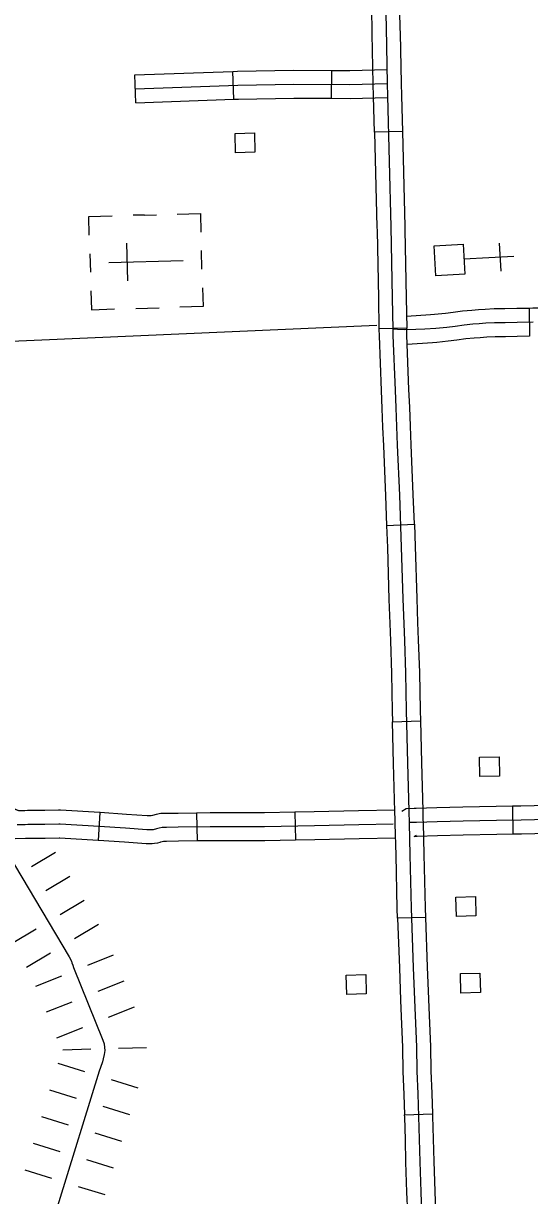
# Model space of a CAD drawing. Extents: x -19 to 366, y -4 to 359.
# Drawn here: x 165.005 to 165.52, y 175.138 to 176.331 of the extents above; entities that cross this region are included whole.
import ezdxf

# ---------------------------------------------------------------- set-up
doc = ezdxf.new("R2010")
doc.units = 0
for name, color, linetype in [('Level 29', 7, 'Continuous'), ('Level 31', 7, 'Continuous'), ('Level 32', 7, 'Continuous'), ('Level 45', 7, 'Continuous'), ('Level 5', 7, 'Continuous'), ('Level 56', 7, 'Continuous'), ('Level 57', 7, 'Continuous'), ('Level 60', 7, 'Continuous')]:
    doc.layers.add(name, color=color, linetype=linetype)

msp = doc.modelspace()

# ---------------------------------------------------------------- linework, layer by layer
at = {"layer": 'Level 29'}
for p, q in [((165.0131, 175.473), (165.0375, 175.4876)), ((165.0276, 175.4486), (165.052, 175.4632)), ((165.0276, 175.4486), (165.052, 175.4632)), ((165.0422, 175.4243), (165.0666, 175.4388)), ((164.9934, 175.3951), (165.0178, 175.4097)), ((165.0567, 175.3999), (165.0811, 175.4144)), ((165.008, 175.3707), (165.0324, 175.3853)), ((165.0703, 175.3725), (165.0966, 175.3831)), ((165.0703, 175.3725), (165.0966, 175.3831)), ((165.0175, 175.3513), (165.0439, 175.3619)), ((165.0175, 175.3513), (165.0439, 175.3619)), ((165.0809, 175.3461), (165.1072, 175.3567)), ((165.0281, 175.325), (165.0545, 175.3355)), ((165.0914, 175.3198), (165.1178, 175.3303)), ((165.0387, 175.2986), (165.0651, 175.3092)), ((165.1017, 175.2882), (165.1301, 175.2889)), ((165.1017, 175.2882), (165.1301, 175.2889)), ((165.0449, 175.2866), (165.0733, 175.2874)), ((165.0449, 175.2866), (165.0733, 175.2874)), ((165.0397, 175.273), (165.0669, 175.2646)), ((165.094, 175.2562), (165.1212, 175.2479)), ((165.0314, 175.2458), (165.0585, 175.2374)), ((165.0857, 175.2291), (165.1128, 175.2207)), ((165.023, 175.2187), (165.0502, 175.2103)), ((165.023, 175.2187), (165.0502, 175.2103)), ((165.0773, 175.2019), (165.1045, 175.1936)), ((165.0773, 175.2019), (165.1045, 175.1936)), ((165.0146, 175.1915), (165.0418, 175.1831)), ((165.0689, 175.1748), (165.0961, 175.1664)), ((165.0063, 175.1644), (165.0334, 175.156)), ((165.0606, 175.1476), (165.0877, 175.1393))]:
    msp.add_line(p, q, dxfattribs=at)
msp.add_lwpolyline([(164.9751, 175.509), (165.0514, 175.3811), (165.0536, 175.3766), (165.054, 175.3751), (165.0549, 175.3728), (165.0559, 175.3702), (165.0855, 175.2963), (165.087, 175.2926), (165.0874, 175.289), (165.0875, 175.2859), (165.0869, 175.2816), (165.0861, 175.2772), (165.0852, 175.2743), (165.0833, 175.2684), (165.0819, 175.2649), (164.9999, 174.9989)], dxfattribs=at)
at = {"layer": 'Level 31'}
for p, q in [((165.3906, 176.2208), (165.3622, 176.2201)), ((165.3951, 176.0208), (165.3667, 176.0202)), ((165.3704, 175.92), (165.3704, 175.92)), ((165.3744, 175.8201), (165.4028, 175.8212)), ((165.3806, 175.6204), (165.409, 175.6211)), ((165.3831, 175.5204), (165.3831, 175.5204)), ((165.4141, 175.4213), (165.3857, 175.4203)), ((165.3928, 175.2204), (165.4212, 175.2215))]:
    msp.add_line(p, q, dxfattribs=at)
for points in [[(165.351, 177.02), (165.3527, 176.9565), (165.3552, 176.887), (165.3556, 176.8768), (165.3606, 176.7622), (165.3641, 176.6553), (165.3681, 176.5578), (165.3715, 176.4389), (165.3739, 176.3262), (165.3751, 176.2698)], [(165.3598, 176.3201), (165.3597, 176.3259), (165.3577, 176.4201)], [(165.3861, 176.4207), (165.3881, 176.3265), (165.3882, 176.3207)], [(165.3622, 176.2201), (165.3612, 176.2565), (165.3609, 176.2695), (165.3598, 176.3201)], [(165.3882, 176.3207), (165.3893, 176.2701), (165.3896, 176.2571), (165.3906, 176.2208)], [(165.3751, 176.2698), (165.3754, 176.2568), (165.3789, 176.1239), (165.3803, 176.0515), (165.3809, 176.0198)], [(165.3622, 176.2201), (165.3647, 176.1236), (165.3648, 176.1202)], [(165.3906, 176.2208), (165.3931, 176.1242), (165.3932, 176.1208)], [(165.3648, 176.1202), (165.3661, 176.0512), (165.3667, 176.0202)], [(165.3932, 176.1208), (165.3945, 176.0517), (165.3951, 176.0208)], [(165.3667, 176.0202), (165.3667, 176.0196), (165.3668, 176.0129), (165.3689, 175.9573), (165.3697, 175.9392), (165.3704, 175.92)], [(165.3809, 176.0198), (165.381, 176.0133), (165.3831, 175.9578), (165.3839, 175.9398), (165.3854, 175.9016), (165.3875, 175.8509), (165.3895, 175.798), (165.391, 175.7453), (165.3926, 175.703), (165.3937, 175.6699), (165.3945, 175.6318), (165.3957, 175.5784), (165.3971, 175.5293), (165.3974, 175.517)], [(165.3988, 175.9211), (165.3981, 175.9403), (165.3973, 175.9584), (165.3952, 176.0137), (165.3951, 176.0201), (165.3951, 176.0208)], [(165.4028, 175.8212), (165.4017, 175.8515), (165.3996, 175.9022), (165.3988, 175.9211)], [(165.3704, 175.92), (165.3712, 175.901), (165.3733, 175.8503), (165.3744, 175.8201)], [(165.3744, 175.8201), (165.3753, 175.7976), (165.3768, 175.7448), (165.3777, 175.7202)], [(165.4028, 175.8212), (165.4037, 175.7985), (165.4052, 175.7458), (165.4061, 175.7212)], [(165.3777, 175.7202), (165.3784, 175.7025), (165.3795, 175.6695), (165.3803, 175.6315), (165.3806, 175.6204)], [(165.4061, 175.7212), (165.4067, 175.7035), (165.4079, 175.6703), (165.4087, 175.6321), (165.409, 175.6211)], [(165.3831, 175.5204), (165.3829, 175.5289), (165.3815, 175.578), (165.3806, 175.6204)], [(165.409, 175.6211), (165.4099, 175.5788), (165.4113, 175.5296), (165.4115, 175.5211)], [(165.3857, 175.4203), (165.3853, 175.4303), (165.3841, 175.4846), (165.3832, 175.5166), (165.3831, 175.5204)], [(165.3974, 175.517), (165.3983, 175.4849), (165.3995, 175.4307), (165.4017, 175.3704), (165.403, 175.3374), (165.4049, 175.2894), (165.4052, 175.2647), (165.4063, 175.2416), (165.4071, 175.2186), (165.4078, 175.1955), (165.4084, 175.1725), (165.4094, 175.1421), (165.4105, 175.1103)], [(165.4115, 175.5211), (165.4116, 175.5174), (165.4125, 175.4853), (165.4137, 175.4311), (165.4141, 175.4213)], [(165.3857, 175.4203), (165.3875, 175.3699), (165.3888, 175.3369), (165.3895, 175.3203)], [(165.4141, 175.4213), (165.4159, 175.371), (165.4172, 175.338), (165.4179, 175.3215)], [(165.3895, 175.3203), (165.3907, 175.2891), (165.391, 175.2643), (165.3921, 175.2411), (165.3928, 175.2204)], [(165.4179, 175.3215), (165.4192, 175.2898), (165.4194, 175.2651), (165.4204, 175.2422), (165.4212, 175.2215)], [(165.396, 175.1205), (165.3952, 175.1416), (165.3942, 175.1721), (165.3936, 175.1951), (165.3929, 175.2181), (165.3928, 175.2204)], [(165.4212, 175.2215), (165.4213, 175.2191), (165.422, 175.1959), (165.4226, 175.1729), (165.4236, 175.1426), (165.4243, 175.1215)]]:
    msp.add_lwpolyline(points, dxfattribs=at)
at = {"layer": 'Level 32'}
for p, q in [((165.1191, 176.2501), (165.1181, 176.2785)), ((165.2191, 176.2537), (165.218, 176.2821)), ((165.3185, 176.2547), (165.3186, 176.2831)), ((165.0826, 175.5279), (165.0809, 175.4995)), ((165.1811, 175.5274), (165.1816, 175.499)), ((165.2812, 175.5282), (165.2816, 175.4998))]:
    msp.add_line(p, q, dxfattribs=at)
for points in [[(165.1181, 176.2785), (165.218, 176.2821)], [(165.218, 176.2821), (165.2228, 176.2823), (165.2798, 176.2832), (165.3186, 176.2831)], [(165.3186, 176.2831), (165.3371, 176.283), (165.3748, 176.284)], [(165.1186, 176.2643), (165.2232, 176.2681), (165.2799, 176.269), (165.3372, 176.2688), (165.3751, 176.2698)], [(165.2191, 176.2537), (165.2236, 176.2539), (165.28, 176.2548), (165.3185, 176.2547)], [(165.3185, 176.2547), (165.3374, 176.2546), (165.3755, 176.2556)], [(165.1191, 176.2501), (165.2191, 176.2537)], [(165.0826, 175.5279), (165.0424, 175.5303), (165.0404, 175.5302), (165.0264, 175.5299), (165.018, 175.5299), (165.0118, 175.5299), (165.0088, 175.5299), (165.0062, 175.5298), (165.0002, 175.5297), (164.9995, 175.5299), (164.999, 175.5301), (164.9977, 175.5306), (164.9973, 175.5308), (164.9967, 175.5311), (164.9965, 175.5312), (164.996, 175.5317), (164.9958, 175.5318), (164.9957, 175.5319), (164.9954, 175.5323), (164.9946, 175.533), (164.9941, 175.5335)], [(165.1811, 175.5274), (165.1622, 175.5271), (165.1504, 175.527), (165.1485, 175.527), (165.1464, 175.5269), (165.1446, 175.5269), (165.14, 175.5261), (165.136, 175.525), (165.1349, 175.5246), (165.1347, 175.5246), (165.1308, 175.5246), (165.1098, 175.5261), (165.0829, 175.5279), (165.0826, 175.5279)], [(165.2812, 175.5282), (165.2502, 175.5277), (165.1948, 175.5276), (165.1811, 175.5274)], [(165.3829, 175.5302), (165.346, 175.5297), (165.3007, 175.5285), (165.2812, 175.5282)], [(165.3813, 175.516), (165.3463, 175.5155), (165.301, 175.5143), (165.2503, 175.5135), (165.1949, 175.5134), (165.1623, 175.5129), (165.1504, 175.5128), (165.1487, 175.5128), (165.1468, 175.5127), (165.146, 175.5127), (165.143, 175.5122), (165.1402, 175.5115), (165.1392, 175.5111), (165.1379, 175.5107), (165.1367, 175.5105), (165.1352, 175.5104), (165.1303, 175.5104), (165.1088, 175.5119), (165.082, 175.5137), (165.0421, 175.5161), (165.0407, 175.516), (165.0266, 175.5157), (165.0179, 175.5157), (165.0119, 175.5157), (165.0092, 175.5157), (165.0064, 175.5156), (164.9983, 175.5155)], [(165.0809, 175.4995), (165.0419, 175.5019), (165.041, 175.5018), (165.0268, 175.5015), (165.0179, 175.5015), (165.0121, 175.5015), (165.0095, 175.5015), (165.0067, 175.5014), (164.9966, 175.5012), (164.9936, 175.502), (164.9922, 175.5024), (164.9899, 175.5032), (164.9886, 175.5037), (164.9862, 175.5046), (164.985, 175.5052), (164.9841, 175.5057), (164.9821, 175.5066), (164.9792, 175.5087), (164.9788, 175.509), (164.978, 175.5096), (164.9754, 175.512), (164.9749, 175.5125), (164.9748, 175.5127), (164.9743, 175.5132)], [(165.1816, 175.499), (165.1625, 175.4987), (165.1505, 175.4986), (165.1489, 175.4986), (165.1473, 175.4985), (165.1461, 175.4983), (165.1444, 175.4979), (165.1436, 175.4976), (165.1411, 175.4968), (165.1383, 175.4964), (165.1358, 175.4962), (165.1298, 175.4962), (165.1078, 175.4977), (165.0811, 175.4995), (165.0809, 175.4995)], [(165.2816, 175.4998), (165.2505, 175.4993), (165.195, 175.4992), (165.1816, 175.499)], [(165.3836, 175.5018), (165.3466, 175.5013), (165.3013, 175.5001), (165.2816, 175.4998)]]:
    msp.add_lwpolyline(points, dxfattribs=at)
at = {"layer": 'Level 45'}
for p, q in [((165.5197, 176.0409), (165.5201, 176.0125)), ((165.5026, 175.5344), (165.503, 175.5059))]:
    msp.add_line(p, q, dxfattribs=at)
for points in [[(165.5197, 176.0409), (165.5071, 176.0408), (165.4949, 176.0405), (165.484, 176.0403), (165.475, 176.0399), (165.4679, 176.0395), (165.4612, 176.0389), (165.4519, 176.0381), (165.4423, 176.0366), (165.4343, 176.0357), (165.4234, 176.0346), (165.4192, 176.0343)], [(165.6196, 176.0404), (165.6164, 176.0403), (165.5941, 176.041), (165.5751, 176.0416), (165.5612, 176.0415), (165.5395, 176.0413), (165.5235, 176.041), (165.5197, 176.0409)], [(165.4192, 176.0343), (165.3949, 176.0326)], [(165.5237, 176.0268), (165.5073, 176.0266), (165.4952, 176.0263), (165.4844, 176.0261), (165.4757, 176.0258), (165.4689, 176.0253), (165.4624, 176.0248), (165.4536, 176.024), (165.4442, 176.0225), (165.4358, 176.0215), (165.4246, 176.0204), (165.4133, 176.0197), (165.4044, 176.0194), (165.3929, 176.019), (165.3857, 176.0194), (165.3809, 176.0198)], [(165.4211, 176.006), (165.3956, 176.0042)], [(165.5201, 176.0125), (165.5076, 176.0124), (165.4955, 176.0121), (165.4849, 176.0119), (165.4765, 176.0116), (165.4699, 176.0111), (165.4636, 176.0106), (165.4553, 176.0099), (165.4461, 176.0085), (165.4373, 176.0074), (165.4258, 176.0063), (165.4211, 176.006)], [(165.4026, 175.532), (165.3945, 175.5318), (165.3901, 175.5291)], [(165.5026, 175.5344), (165.4861, 175.5341), (165.452, 175.5333), (165.4255, 175.5328), (165.4047, 175.532), (165.4026, 175.532)], [(165.6035, 175.5118), (165.5863, 175.5182), (165.5622, 175.5297), (165.5577, 175.5313), (165.5538, 175.5325), (165.5497, 175.5335), (165.5452, 175.5344), (165.5425, 175.5347), (165.5381, 175.5351), (165.5316, 175.535), (165.5247, 175.5348), (165.5112, 175.5345), (165.5026, 175.5344)], [(165.6615, 175.4257), (165.6458, 175.4367), (165.6393, 175.4472), (165.6361, 175.4595), (165.627, 175.4752), (165.6179, 175.4876), (165.6016, 175.4973), (165.5807, 175.5051), (165.5568, 175.5166), (165.5534, 175.5177), (165.55, 175.5188), (165.5465, 175.5196), (165.543, 175.5204), (165.5411, 175.5206), (165.5376, 175.5209), (165.5318, 175.5208), (165.5251, 175.5206), (165.5115, 175.5203), (165.4864, 175.5199), (165.4523, 175.5191), (165.4259, 175.5186), (165.4051, 175.5178), (165.3986, 175.5177), (165.3974, 175.517)], [(165.4031, 175.5036), (165.4027, 175.5036), (165.4048, 175.5048)], [(165.503, 175.5059), (165.4867, 175.5057), (165.4526, 175.5049), (165.4263, 175.5044), (165.4055, 175.5036), (165.4031, 175.5036)], [(165.5935, 175.4852), (165.5752, 175.4921), (165.5515, 175.5034), (165.5491, 175.5042), (165.5462, 175.5051), (165.5433, 175.5058), (165.5407, 175.5063), (165.5398, 175.5064), (165.5371, 175.5067), (165.5321, 175.5066), (165.5255, 175.5064), (165.5117, 175.5061), (165.503, 175.5059)]]:
    msp.add_lwpolyline(points, dxfattribs=at)
at = {"layer": 'Level 5'}
msp.add_lwpolyline([(164.5812, 175.9897), (165.3645, 176.0237)], dxfattribs=at)
at = {"layer": 'Level 56'}
for points in [[(165.2208, 176.1991), (165.2202, 176.2188), (165.24, 176.2194), (165.2405, 176.1997)], [(165.4695, 175.5647), (165.4692, 175.5844), (165.489, 175.5847), (165.4893, 175.565)], [(165.4457, 175.4222), (165.4451, 175.4419), (165.4649, 175.4424), (165.4655, 175.4227)], [(165.334, 175.3428), (165.3334, 175.3625), (165.3532, 175.3631), (165.3538, 175.3434)], [(165.4502, 175.3443), (165.4497, 175.364), (165.4694, 175.3645), (165.47, 175.3448)]]:
    msp.add_lwpolyline(points, close=True, dxfattribs=at)
at = {"layer": 'Level 57'}
for p, q in [((165.1281, 176.1359), (165.1164, 176.1356)), ((165.1281, 176.1359), (165.1401, 176.1362)), ((165.111, 176.0691), (165.11, 176.1071)), ((165.1865, 176.0808), (165.186, 176.0997)), ((165.4891, 176.1072), (165.4907, 176.0788)), ((165.0724, 176.0965), (165.0729, 176.0776)), ((165.0916, 176.0875), (165.1673, 176.0896)), ((165.1294, 176.0886), (165.1294, 176.0886)), ((165.1294, 176.0886), (165.1294, 176.0886)), ((165.5041, 176.0938), (165.4532, 176.0909)), ((165.1191, 176.0409), (165.1428, 176.0416))]:
    msp.add_line(p, q, dxfattribs=at)
for points in [[(165.1612, 176.1368), (165.1849, 176.1375), (165.1854, 176.1186)], [(165.0718, 176.1154), (165.0713, 176.1343), (165.095, 176.135)], [(165.0734, 176.0586), (165.074, 176.0396), (165.0976, 176.0403)], [(165.187, 176.0618), (165.1876, 176.0428), (165.1639, 176.0422)]]:
    msp.add_lwpolyline(points, dxfattribs=at)
msp.add_lwpolyline([(165.4228, 176.1045), (165.4523, 176.1062), (165.4541, 176.0756), (165.4246, 176.0739)], close=True, dxfattribs=at)
at = {"layer": 'Level 60'}
for points in [[(168.7902, 2.2442), (168.5607, 10.8615), (168.3304, 19.479), (168.0993, 28.0965), (167.8673, 36.7142), (167.6346, 45.3321), (167.4011, 53.95), (167.1668, 62.5681), (166.9316, 71.1863), (166.6957, 79.8047), (166.459, 88.4232), (166.2215, 97.0418), (165.9832, 105.6605), (165.7441, 114.2794), (165.5043, 122.8984), (165.2636, 131.5176), (165.0221, 140.1368), (164.7799, 148.7563), (164.5369, 157.3758), (164.2931, 165.9955), (164.0485, 174.6153), (163.8031, 183.2352), (163.5569, 191.8553), (163.31, 200.4755), (163.0623, 209.0959), (162.8138, 217.7164), (162.5645, 226.337), (162.3145, 234.9577), (162.0637, 243.5786), (161.8121, 252.1997), (161.5597, 260.8208), (161.3066, 269.4421), (161.0527, 278.0636), (160.798, 286.6851), (160.5426, 295.3068), (160.2864, 303.9287), (160.0294, 312.5507), (159.7717, 321.1728), (159.5132, 329.7951), (159.2539, 338.4175), (158.9939, 347.04)], [(0, 172.2839), (7.1335, 172.2883), (14.267, 172.3015), (21.4005, 172.3236), (28.5339, 172.3544), (35.6673, 172.3941), (42.8006, 172.4426), (49.9339, 172.4999), (57.0671, 172.566), (64.2002, 172.6409), (71.3332, 172.7246), (78.4661, 172.8172), (85.5989, 172.9186), (92.7315, 173.0287), (99.8641, 173.1477), (106.9964, 173.2755), (114.1286, 173.4122), (121.2606, 173.5576), (128.3925, 173.7119), (135.5241, 173.8749), (142.6555, 174.0468), (149.7867, 174.2275), (156.9177, 174.417), (164.0485, 174.6153), (171.179, 174.8224), (178.3092, 175.0383), (185.4392, 175.2631), (192.5688, 175.4966), (199.6982, 175.739), (206.8273, 175.9902), (213.9561, 176.2502), (221.0845, 176.5189), (228.2126, 176.7965), (235.3404, 177.083), (242.4677, 177.3782), (249.5948, 177.6822), (256.7214, 177.995), (263.8476, 178.3167), (270.9735, 178.6471), (278.0989, 178.9863), (285.2239, 179.3344), (292.3485, 179.6912), (299.4726, 180.0569), (306.5963, 180.4314), (313.7195, 180.8146), (320.8422, 181.2067), (327.9644, 181.6076), (335.0862, 182.0172), (342.2074, 182.4357)]]:
    msp.add_spline(points, degree=3, dxfattribs=at)

doc.saveas('drawing.dxf')
